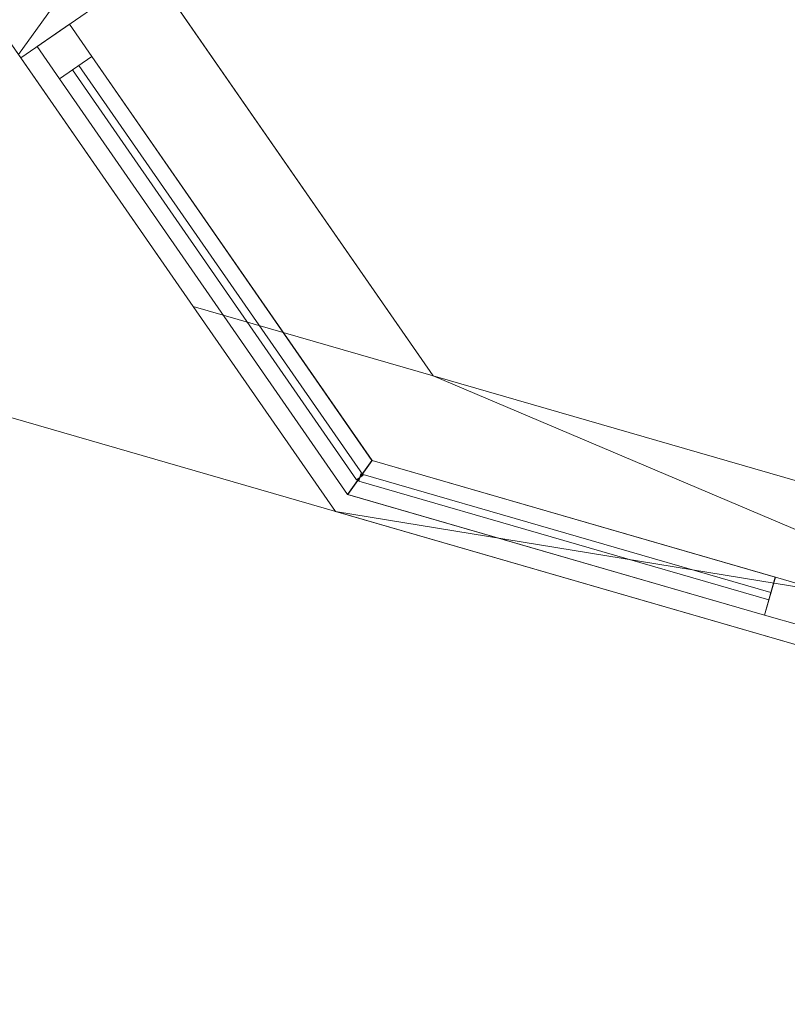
# Model space of a CAD drawing. Header units: millimetres. Extents: x -430348 to -225823, y -86243 to 5084.
# Tile 913 of 1056: x -299013 to -298038, y -76951 to -75700. Entities that reach past the tile are written whole.
import ezdxf

# ---------------------------------------------------------------- set-up
doc = ezdxf.new("R2010")
doc.units = ezdxf.units.MM
for name, color, linetype, lineweight in [('A-GLAZ-CURT', 52, 'Continuous', 9), ('A-GLAZ-CWMG', 51, 'Continuous', 9), ('A-ROOF', 132, 'Continuous', 9), ('A-WALL', 113, 'Continuous', 9)]:
    doc.layers.add(name, color=color, linetype=linetype, lineweight=lineweight)

# ---------------------------------------------------------------- blocks, each defined once
blk = doc.blocks.new('System Panel - Glazed-1638083-_3D_ Copy 1')
at = {"layer": 'A-GLAZ-CURT', "transparency": 33554471}
mesh = blk.add_polyface(dxfattribs=at)
corners = [(-270.9, 5), (-270.9, 5, 865), (270.9, 5, 865), (270.9, 5)]
mesh.append_faces([[corners[k] for k in face] for face in [(2, 3, 0, 1)]])
mesh = blk.add_polyface(dxfattribs=at)
corners = [(270.9, -5), (-270.9, -5), (-270.9, 5), (270.9, 5)]
mesh.append_faces([[corners[k] for k in face] for face in [(3, 0, 1, 2)]])
mesh = blk.add_polyface(dxfattribs=at)
corners = [(-270.9, -5, 865), (270.9, -5, 865), (270.9, 5, 865), (-270.9, 5, 865)]
mesh.append_faces([[corners[k] for k in face] for face in [(3, 0, 1, 2)]])
mesh = blk.add_polyface(dxfattribs=at)
corners = [(-270.9, -5), (-270.9, -5, 865), (-270.9, 5, 865), (-270.9, 5)]
mesh.append_faces([[corners[k] for k in face] for face in [(0, 1, 2, 3)]])
mesh = blk.add_polyface(dxfattribs=at)
corners = [(270.9, -5, 865), (270.9, -5), (270.9, 5), (270.9, 5, 865)]
mesh.append_faces([[corners[k] for k in face] for face in [(0, 1, 2, 3)]])
mesh = blk.add_polyface(dxfattribs=at)
corners = [(-270.9, -5), (270.9, -5), (270.9, -5, 865), (-270.9, -5, 865)]
mesh.append_faces([[corners[k] for k in face] for face in [(2, 3, 0, 1)]])
blk = doc.blocks.new('Rectangular Mullion - 50mm x 50mm-1638591-_3D_ Copy 1')
at = {"layer": 'A-GLAZ-CWMG'}
mesh = blk.add_polyface(dxfattribs=at)
corners = [(0, 25, -541.8), (0, -25, -541.8), (-50, -25, -541.8), (-50, 25, -541.8)]
mesh.append_faces([[corners[k] for k in face] for face in [(0, 1, 2, 3)]])
mesh = blk.add_polyface(dxfattribs=at)
corners = [(-50, 25, 8.9), (0, 25, 8.9), (0, 25, -541.8), (-50, 25, -541.8)]
mesh.append_faces([[corners[k] for k in face] for face in [(0, 1, 2, 3)]])
mesh = blk.add_polyface(dxfattribs=at)
corners = [(-50, -25, -8.9), (-50, 25, 8.9), (-50, 25, -541.8), (-50, -25, -541.8)]
mesh.append_faces([[corners[k] for k in face] for face in [(0, 1, 2, 3)]])
mesh = blk.add_polyface(dxfattribs=at)
corners = [(0, 25, 8.9), (-50, 25, 8.9), (-50, -25, -8.9), (0, -25, -8.9)]
mesh.append_faces([[corners[k] for k in face] for face in [(3, 0, 1, 2)]])
mesh = blk.add_polyface(dxfattribs=at)
corners = [(0, 25, 8.9), (0, -25, -8.9), (0, -25, -541.8), (0, 25, -541.8)]
mesh.append_faces([[corners[k] for k in face] for face in [(3, 0, 1, 2)]])
mesh = blk.add_polyface(dxfattribs=at)
corners = [(0, -25, -8.9), (-50, -25, -8.9), (-50, -25, -541.8), (0, -25, -541.8)]
mesh.append_faces([[corners[k] for k in face] for face in [(3, 0, 1, 2)]])
blk = doc.blocks.new('System Panel - Glazed-1638084-_3D_ Copy 1')
at = {"layer": 'A-GLAZ-CURT', "transparency": 33554471}
mesh = blk.add_polyface(dxfattribs=at)
corners = [(-270.9, 5), (-270.9, 5, 325), (270.9, 5, 325), (270.9, 5)]
mesh.append_faces([[corners[k] for k in face] for face in [(2, 3, 0, 1)]])
mesh = blk.add_polyface(dxfattribs=at)
corners = [(270.9, -5), (-270.9, -5), (-270.9, 5), (270.9, 5)]
mesh.append_faces([[corners[k] for k in face] for face in [(3, 0, 1, 2)]])
mesh = blk.add_polyface(dxfattribs=at)
corners = [(-270.9, -5, 325), (270.9, -5, 325), (270.9, 5, 325), (-270.9, 5, 325)]
mesh.append_faces([[corners[k] for k in face] for face in [(3, 0, 1, 2)]])
mesh = blk.add_polyface(dxfattribs=at)
corners = [(-270.9, -5), (-270.9, -5, 325), (-270.9, 5, 325), (-270.9, 5)]
mesh.append_faces([[corners[k] for k in face] for face in [(3, 0, 1, 2)]])
mesh = blk.add_polyface(dxfattribs=at)
corners = [(270.9, -5, 325), (270.9, -5), (270.9, 5), (270.9, 5, 325)]
mesh.append_faces([[corners[k] for k in face] for face in [(3, 0, 1, 2)]])
mesh = blk.add_polyface(dxfattribs=at)
corners = [(-270.9, -5), (270.9, -5), (270.9, -5, 325), (-270.9, -5, 325)]
mesh.append_faces([[corners[k] for k in face] for face in [(2, 3, 0, 1)]])
blk = doc.blocks.new('Rectangular Mullion - 50mm x 50mm-1638593-_3D_ Copy 1')
at = {"layer": 'A-GLAZ-CWMG'}
mesh = blk.add_polyface(dxfattribs=at)
corners = [(25, 25), (-25, 25), (-25, -25), (25, -25)]
mesh.append_faces([[corners[k] for k in face] for face in [(2, 3, 0, 1)]])
mesh = blk.add_polyface(dxfattribs=at)
corners = [(-25, 25), (25, 25), (25, 25, -550.7), (-25, 25, -550.7)]
mesh.append_faces([[corners[k] for k in face] for face in [(3, 0, 1, 2)]])
mesh = blk.add_polyface(dxfattribs=at)
corners = [(-25, -25), (-25, 25), (-25, 25, -550.7), (-25, -25, -533)]
mesh.append_faces([[corners[k] for k in face] for face in [(3, 0, 1, 2)]])
mesh = blk.add_polyface(dxfattribs=at)
corners = [(25, 25, -550.7), (25, -25, -533), (-25, -25, -533), (-25, 25, -550.7)]
mesh.append_faces([[corners[k] for k in face] for face in [(3, 0, 1, 2)]])
mesh = blk.add_polyface(dxfattribs=at)
corners = [(25, 25), (25, -25), (25, -25, -533), (25, 25, -550.7)]
mesh.append_faces([[corners[k] for k in face] for face in [(0, 1, 2, 3)]])
mesh = blk.add_polyface(dxfattribs=at)
corners = [(25, -25), (-25, -25), (-25, -25, -533), (25, -25, -533)]
mesh.append_faces([[corners[k] for k in face] for face in [(0, 1, 2, 3)]])
blk = doc.blocks.new('System Panel - Glazed-1638085-_3D_ Copy 1')
at = {"layer": 'A-GLAZ-CURT', "transparency": 33554471}
mesh = blk.add_polyface(dxfattribs=at)
corners = [(-316.7, 5), (-316.7, 5, 865), (316.7, 5, 865), (316.7, 5)]
mesh.append_faces([[corners[k] for k in face] for face in [(2, 3, 0, 1)]])
mesh = blk.add_polyface(dxfattribs=at)
corners = [(316.7, -5), (-316.7, -5), (-316.7, 5), (316.7, 5)]
mesh.append_faces([[corners[k] for k in face] for face in [(3, 0, 1, 2)]])
mesh = blk.add_polyface(dxfattribs=at)
corners = [(-316.7, -5, 865), (316.7, -5, 865), (316.7, 5, 865), (-316.7, 5, 865)]
mesh.append_faces([[corners[k] for k in face] for face in [(3, 0, 1, 2)]])
mesh = blk.add_polyface(dxfattribs=at)
corners = [(-316.7, -5), (-316.7, -5, 865), (-316.7, 5, 865), (-316.7, 5)]
mesh.append_faces([[corners[k] for k in face] for face in [(0, 1, 2, 3)]])
mesh = blk.add_polyface(dxfattribs=at)
corners = [(316.7, -5, 865), (316.7, -5), (316.7, 5), (316.7, 5, 865)]
mesh.append_faces([[corners[k] for k in face] for face in [(0, 1, 2, 3)]])
mesh = blk.add_polyface(dxfattribs=at)
corners = [(-316.7, -5), (316.7, -5), (316.7, -5, 865), (-316.7, -5, 865)]
mesh.append_faces([[corners[k] for k in face] for face in [(3, 0, 1, 2)]])
blk = doc.blocks.new('Rectangular Mullion - 50mm x 50mm-1638596-_3D_ Copy 1')
at = {"layer": 'A-GLAZ-CWMG'}
mesh = blk.add_polyface(dxfattribs=at)
corners = [(0, 25), (-50, 25), (-50, -25), (0, -25)]
mesh.append_faces([[corners[k] for k in face] for face in [(2, 3, 0, 1)]])
mesh = blk.add_polyface(dxfattribs=at)
corners = [(-50, 25), (0, 25), (0, 25, -624.5), (-50, 25, -624.5)]
mesh.append_faces([[corners[k] for k in face] for face in [(0, 1, 2, 3)]])
mesh = blk.add_polyface(dxfattribs=at)
corners = [(-50, -25), (-50, 25), (-50, 25, -624.5), (-50, -25, -642.3)]
mesh.append_faces([[corners[k] for k in face] for face in [(0, 1, 2, 3)]])
mesh = blk.add_polyface(dxfattribs=at)
corners = [(0, 25, -624.5), (0, -25, -642.3), (-50, -25, -642.3), (-50, 25, -624.5)]
mesh.append_faces([[corners[k] for k in face] for face in [(1, 2, 3, 0)]])
mesh = blk.add_polyface(dxfattribs=at)
corners = [(0, 25), (0, -25), (0, -25, -642.3), (0, 25, -624.5)]
mesh.append_faces([[corners[k] for k in face] for face in [(3, 0, 1, 2)]])
mesh = blk.add_polyface(dxfattribs=at)
corners = [(0, -25), (-50, -25), (-50, -25, -642.3), (0, -25, -642.3)]
mesh.append_faces([[corners[k] for k in face] for face in [(0, 1, 2, 3)]])
blk = doc.blocks.new('Rectangular Mullion - 50mm x 50mm-225206-_3D_ Copy 1')
at = {"layer": 'A-GLAZ-CWMG'}
mesh = blk.add_polyface(dxfattribs=at)
corners = [(0, 25), (-50, 25), (-50, -25), (0, -25)]
mesh.append_faces([[corners[k] for k in face] for face in [(2, 3, 0, 1)]])
mesh = blk.add_polyface(dxfattribs=at)
corners = [(-50, 25), (0, 25), (0, 25, -940), (-50, 25, -940)]
mesh.append_faces([[corners[k] for k in face] for face in [(3, 0, 1, 2)]])
mesh = blk.add_polyface(dxfattribs=at)
corners = [(-50, -25), (-50, 25), (-50, 25, -940), (-50, -25, -940)]
mesh.append_faces([[corners[k] for k in face] for face in [(3, 0, 1, 2)]])
mesh = blk.add_polyface(dxfattribs=at)
corners = [(0, 25), (0, -25), (0, -25, -940), (0, 25, -940)]
mesh.append_faces([[corners[k] for k in face] for face in [(3, 0, 1, 2)]])
mesh = blk.add_polyface(dxfattribs=at)
corners = [(0, -25), (-50, -25), (-50, -25, -940), (0, -25, -940)]
mesh.append_faces([[corners[k] for k in face] for face in [(3, 0, 1, 2)]])
blk = doc.blocks.new('Rectangular Mullion - 50mm x 50mm-1638592-_3D_ Copy 1')
at = {"layer": 'A-GLAZ-CWMG'}
mesh = blk.add_polyface(dxfattribs=at)
corners = [(0, 25, -633.4), (0, -25, -633.4), (-50, -25, -633.4), (-50, 25, -633.4)]
mesh.append_faces([[corners[k] for k in face] for face in [(0, 1, 2, 3)]])
mesh = blk.add_polyface(dxfattribs=at)
corners = [(-50, 25, -8.9), (0, 25, -8.9), (0, 25, -633.4), (-50, 25, -633.4)]
mesh.append_faces([[corners[k] for k in face] for face in [(0, 1, 2, 3)]])
mesh = blk.add_polyface(dxfattribs=at)
corners = [(-50, -25, 8.9), (-50, 25, -8.9), (-50, 25, -633.4), (-50, -25, -633.4)]
mesh.append_faces([[corners[k] for k in face] for face in [(3, 0, 1, 2)]])
mesh = blk.add_polyface(dxfattribs=at)
corners = [(0, 25, -8.9), (-50, 25, -8.9), (-50, -25, 8.9), (0, -25, 8.9)]
mesh.append_faces([[corners[k] for k in face] for face in [(1, 2, 3, 0)]])
mesh = blk.add_polyface(dxfattribs=at)
corners = [(0, 25, -8.9), (0, -25, 8.9), (0, -25, -633.4), (0, 25, -633.4)]
mesh.append_faces([[corners[k] for k in face] for face in [(0, 1, 2, 3)]])
mesh = blk.add_polyface(dxfattribs=at)
corners = [(0, -25, 8.9), (-50, -25, 8.9), (-50, -25, -633.4), (0, -25, -633.4)]
mesh.append_faces([[corners[k] for k in face] for face in [(0, 1, 2, 3)]])
blk = doc.blocks.new('System Panel - Glazed-1638086-_3D_ Copy 1')
at = {"layer": 'A-GLAZ-CURT', "transparency": 33554471}
mesh = blk.add_polyface(dxfattribs=at)
corners = [(-316.7, 5), (-316.7, 5, 325), (316.7, 5, 325), (316.7, 5)]
mesh.append_faces([[corners[k] for k in face] for face in [(2, 3, 0, 1)]])
mesh = blk.add_polyface(dxfattribs=at)
corners = [(316.7, -5), (-316.7, -5), (-316.7, 5), (316.7, 5)]
mesh.append_faces([[corners[k] for k in face] for face in [(3, 0, 1, 2)]])
mesh = blk.add_polyface(dxfattribs=at)
corners = [(-316.7, -5, 325), (316.7, -5, 325), (316.7, 5, 325), (-316.7, 5, 325)]
mesh.append_faces([[corners[k] for k in face] for face in [(3, 0, 1, 2)]])
mesh = blk.add_polyface(dxfattribs=at)
corners = [(-316.7, -5), (-316.7, -5, 325), (-316.7, 5, 325), (-316.7, 5)]
mesh.append_faces([[corners[k] for k in face] for face in [(3, 0, 1, 2)]])
mesh = blk.add_polyface(dxfattribs=at)
corners = [(316.7, -5, 325), (316.7, -5), (316.7, 5), (316.7, 5, 325)]
mesh.append_faces([[corners[k] for k in face] for face in [(3, 0, 1, 2)]])
mesh = blk.add_polyface(dxfattribs=at)
corners = [(-316.7, -5), (316.7, -5), (316.7, -5, 325), (-316.7, -5, 325)]
mesh.append_faces([[corners[k] for k in face] for face in [(3, 0, 1, 2)]])
blk = doc.blocks.new('Rectangular Mullion - 50mm x 50mm-224759-_3D_ Copy 1')
at = {"layer": 'A-GLAZ-CWMG'}
mesh = blk.add_polyface(dxfattribs=at)
corners = [(0, 25, -400), (0, -25, -400), (-50, -25, -400), (-50, 25, -400)]
mesh.append_faces([[corners[k] for k in face] for face in [(0, 1, 2, 3)]])
mesh = blk.add_polyface(dxfattribs=at)
corners = [(-50, 25), (0, 25), (0, 25, -400), (-50, 25, -400)]
mesh.append_faces([[corners[k] for k in face] for face in [(3, 0, 1, 2)]])
mesh = blk.add_polyface(dxfattribs=at)
corners = [(-50, -25), (-50, 25), (-50, 25, -400), (-50, -25, -400)]
mesh.append_faces([[corners[k] for k in face] for face in [(3, 0, 1, 2)]])
mesh = blk.add_polyface(dxfattribs=at)
corners = [(0, 25), (0, -25), (0, -25, -400), (0, 25, -400)]
mesh.append_faces([[corners[k] for k in face] for face in [(3, 0, 1, 2)]])
mesh = blk.add_polyface(dxfattribs=at)
corners = [(0, -25), (-50, -25), (-50, -25, -400), (0, -25, -400)]
mesh.append_faces([[corners[k] for k in face] for face in [(3, 0, 1, 2)]])
blk = doc.blocks.new('Rectangular Mullion - 50mm x 50mm-1638594-_3D_ Copy 1')
at = {"layer": 'A-GLAZ-CWMG'}
mesh = blk.add_polyface(dxfattribs=at)
corners = [(25, 25), (-25, 25), (-25, -25), (25, -25)]
mesh.append_faces([[corners[k] for k in face] for face in [(2, 3, 0, 1)]])
mesh = blk.add_polyface(dxfattribs=at)
corners = [(-25, 25), (25, 25), (25, 25, -624.5), (-25, 25, -624.5)]
mesh.append_faces([[corners[k] for k in face] for face in [(0, 1, 2, 3)]])
mesh = blk.add_polyface(dxfattribs=at)
corners = [(-25, -25), (-25, 25), (-25, 25, -624.5), (-25, -25, -642.3)]
mesh.append_faces([[corners[k] for k in face] for face in [(0, 1, 2, 3)]])
mesh = blk.add_polyface(dxfattribs=at)
corners = [(25, 25, -624.5), (25, -25, -642.3), (-25, -25, -642.3), (-25, 25, -624.5)]
mesh.append_faces([[corners[k] for k in face] for face in [(1, 2, 3, 0)]])
mesh = blk.add_polyface(dxfattribs=at)
corners = [(25, 25), (25, -25), (25, -25, -642.3), (25, 25, -624.5)]
mesh.append_faces([[corners[k] for k in face] for face in [(3, 0, 1, 2)]])
mesh = blk.add_polyface(dxfattribs=at)
corners = [(25, -25), (-25, -25), (-25, -25, -642.3), (25, -25, -642.3)]
mesh.append_faces([[corners[k] for k in face] for face in [(0, 1, 2, 3)]])
blk = doc.blocks.new('Rectangular Mullion - 50mm x 50mm-1638595-_3D_ Copy 1')
at = {"layer": 'A-GLAZ-CWMG'}
mesh = blk.add_polyface(dxfattribs=at)
corners = [(0, 25), (-50, 25), (-50, -25), (0, -25)]
mesh.append_faces([[corners[k] for k in face] for face in [(2, 3, 0, 1)]])
mesh = blk.add_polyface(dxfattribs=at)
corners = [(-50, 25), (0, 25), (0, 25, -550.7), (-50, 25, -550.7)]
mesh.append_faces([[corners[k] for k in face] for face in [(0, 1, 2, 3)]])
mesh = blk.add_polyface(dxfattribs=at)
corners = [(-50, -25), (-50, 25), (-50, 25, -550.7), (-50, -25, -533)]
mesh.append_faces([[corners[k] for k in face] for face in [(3, 0, 1, 2)]])
mesh = blk.add_polyface(dxfattribs=at)
corners = [(0, 25, -550.7), (0, -25, -533), (-50, -25, -533), (-50, 25, -550.7)]
mesh.append_faces([[corners[k] for k in face] for face in [(3, 0, 1, 2)]])
mesh = blk.add_polyface(dxfattribs=at)
corners = [(0, 25), (0, -25), (0, -25, -533), (0, 25, -550.7)]
mesh.append_faces([[corners[k] for k in face] for face in [(0, 1, 2, 3)]])
mesh = blk.add_polyface(dxfattribs=at)
corners = [(0, -25), (-50, -25), (-50, -25, -533), (0, -25, -533)]
mesh.append_faces([[corners[k] for k in face] for face in [(0, 1, 2, 3)]])
blk = doc.blocks.new('Rectangular Mullion - 50mm x 50mm-543962-_3D_ Copy 1')
at = {"layer": 'A-GLAZ-CWMG'}
mesh = blk.add_polyface(dxfattribs=at)
corners = [(25, 25), (-25, 25), (-25, -25), (25, -25)]
mesh.append_faces([[corners[k] for k in face] for face in [(2, 3, 0, 1)]])
mesh = blk.add_polyface(dxfattribs=at)
corners = [(-25, 25), (25, 25), (25, 25, -940), (-25, 25, -940)]
mesh.append_faces([[corners[k] for k in face] for face in [(0, 1, 2, 3)]])
mesh = blk.add_polyface(dxfattribs=at)
corners = [(-25, -25), (-25, 25), (-25, 25, -940), (-25, -25, -940)]
mesh.append_faces([[corners[k] for k in face] for face in [(0, 1, 2, 3)]])
mesh = blk.add_polyface(dxfattribs=at)
corners = [(25, 25), (25, -25), (25, -25, -940), (25, 25, -940)]
mesh.append_faces([[corners[k] for k in face] for face in [(0, 1, 2, 3)]])
mesh = blk.add_polyface(dxfattribs=at)
corners = [(25, -25), (-25, -25), (-25, -25, -940), (25, -25, -940)]
mesh.append_faces([[corners[k] for k in face] for face in [(0, 1, 2, 3)]])
blk = doc.blocks.new('Rectangular Mullion - 50mm x 50mm-353556-_3D_ Copy 1')
at = {"layer": 'A-GLAZ-CWMG'}
mesh = blk.add_polyface(dxfattribs=at)
corners = [(25, 25, -400), (25, -25, -400), (-25, -25, -400), (-25, 25, -400)]
mesh.append_faces([[corners[k] for k in face] for face in [(0, 1, 2, 3)]])
mesh = blk.add_polyface(dxfattribs=at)
corners = [(-25, 25), (25, 25), (25, 25, -400), (-25, 25, -400)]
mesh.append_faces([[corners[k] for k in face] for face in [(3, 0, 1, 2)]])
mesh = blk.add_polyface(dxfattribs=at)
corners = [(-25, -25), (-25, 25), (-25, 25, -400), (-25, -25, -400)]
mesh.append_faces([[corners[k] for k in face] for face in [(3, 0, 1, 2)]])
mesh = blk.add_polyface(dxfattribs=at)
corners = [(25, 25), (25, -25), (25, -25, -400), (25, 25, -400)]
mesh.append_faces([[corners[k] for k in face] for face in [(3, 0, 1, 2)]])
mesh = blk.add_polyface(dxfattribs=at)
corners = [(25, -25), (-25, -25), (-25, -25, -400), (25, -25, -400)]
mesh.append_faces([[corners[k] for k in face] for face in [(3, 0, 1, 2)]])

msp = doc.modelspace()

# ---------------------------------------------------------------- block references
at = {"layer": 'A-GLAZ-CURT', "transparency": 33554471}
for name, p, rotation in [('System Panel - Glazed-1638085-_3D_ Copy 1', (-298761.4, -76021.8, 63320), 124.7167870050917), ('System Panel - Glazed-1638086-_3D_ Copy 1', (-298761.4, -76021.8, 64235), 124.7167870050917), ('System Panel - Glazed-1638085-_3D_ Copy 1', (-298761.4, -76021.8, 60900), 124.7167870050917), ('System Panel - Glazed-1638086-_3D_ Copy 1', (-298761.4, -76021.8, 61815), 124.7167870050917), ('System Panel - Glazed-1638083-_3D_ Copy 1', (-298320.8, -76357.4, 63320), 343.8583935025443), ('System Panel - Glazed-1638084-_3D_ Copy 1', (-298320.8, -76357.4, 64235), 343.8583935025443), ('System Panel - Glazed-1638083-_3D_ Copy 1', (-298320.8, -76357.4, 60900), 343.8583935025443), ('System Panel - Glazed-1638084-_3D_ Copy 1', (-298320.8, -76357.4, 61815), 343.8583935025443)]:
    msp.add_blockref(name, p, dxfattribs=dict(at, rotation=rotation))
at = {"layer": 'A-GLAZ-CWMG', "extrusion": (0, 0, -1)}
for name, p, rotation in [('Rectangular Mullion - 50mm x 50mm-225206-_3D_ Copy 1', (298970.2, -75720.3, -63270), 55.2832129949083), ('Rectangular Mullion - 50mm x 50mm-224759-_3D_ Copy 1', (298970.2, -75720.3, -64210), 55.2832129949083), ('Rectangular Mullion - 50mm x 50mm-225206-_3D_ Copy 1', (298970.2, -75720.3, -60850), 55.2832129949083), ('Rectangular Mullion - 50mm x 50mm-224759-_3D_ Copy 1', (298970.2, -75720.3, -61790), 55.2832129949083), ('Rectangular Mullion - 50mm x 50mm-543962-_3D_ Copy 1', (298036.5, -76439.7, -63270), 196.1416064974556), ('Rectangular Mullion - 50mm x 50mm-353556-_3D_ Copy 1', (298036.5, -76439.7, -64210), 196.1416064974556), ('Rectangular Mullion - 50mm x 50mm-543962-_3D_ Copy 1', (298036.5, -76439.7, -60850), 196.1416064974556), ('Rectangular Mullion - 50mm x 50mm-353556-_3D_ Copy 1', (298036.5, -76439.7, -61790), 196.1416064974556)]:
    msp.add_blockref(name, p, dxfattribs=dict(at, rotation=rotation))
at = {"layer": 'A-GLAZ-CWMG', "extrusion": (-0.56952, 0.821977, 0), "rotation": 90}
for name, p in [('Rectangular Mullion - 50mm x 50mm-1638596-_3D_ Copy 1', (288871, 64610, 107979.3)), ('Rectangular Mullion - 50mm x 50mm-1638594-_3D_ Copy 1', (288871, 64210, 107979.3)), ('Rectangular Mullion - 50mm x 50mm-1638596-_3D_ Copy 1', (288871, 62190, 107979.3)), ('Rectangular Mullion - 50mm x 50mm-1638594-_3D_ Copy 1', (288871, 61790, 107979.3))]:
    msp.add_blockref(name, p, dxfattribs=at)
at = {"layer": 'A-GLAZ-CWMG', "extrusion": (0.56952, -0.821977, 0), "rotation": 270}
for p in [(-288871, 63270, -107345.8), (-288871, 60850, -107345.8)]:
    msp.add_blockref('Rectangular Mullion - 50mm x 50mm-1638592-_3D_ Copy 1', p, dxfattribs=at)
at = {"layer": 'A-GLAZ-CWMG', "extrusion": (-0.960578, 0.278012, 0), "rotation": 270}
for p in [(156284, 63270, 265602.9), (156284, 60850, 265602.9)]:
    msp.add_blockref('Rectangular Mullion - 50mm x 50mm-1638591-_3D_ Copy 1', p, dxfattribs=at)
at = {"layer": 'A-GLAZ-CWMG', "extrusion": (0.960578, -0.278012, 0), "rotation": 90}
for name, p in [('Rectangular Mullion - 50mm x 50mm-1638593-_3D_ Copy 1', (-156284, 64210, -265061)), ('Rectangular Mullion - 50mm x 50mm-1638593-_3D_ Copy 1', (-156284, 61790, -265061)), ('Rectangular Mullion - 50mm x 50mm-1638595-_3D_ Copy 1', (-156284, 64610, -265061)), ('Rectangular Mullion - 50mm x 50mm-1638595-_3D_ Copy 1', (-156284, 62190, -265061))]:
    msp.add_blockref(name, p, dxfattribs=at)

# ---------------------------------------------------------------- meshes
at = {"layer": 'A-ROOF'}
mesh = msp.add_polyface(dxfattribs=at)
corners = [(-313663.7, -71968.9, 64610), (-309266.7, -69545.8, 67142.2), (-292360.5, -74438.8, 67142.2), (-289937.4, -78835.8, 64610)]
mesh.append_faces([[corners[k] for k in face] for face in [(3, 0, 1, 2)]])
mesh = msp.add_polyface(dxfattribs=at)
corners = [(-313663.7, -71968.9, 64732.8), (-289937.4, -78835.8, 64732.8), (-292360.5, -74438.8, 67265), (-309266.7, -69545.8, 67265)]
mesh.append_faces([[corners[k] for k in face] for face in [(3, 0, 1, 2)]])
mesh = msp.add_polyface(dxfattribs=at)
corners = [(-289937.4, -78835.8, 64610), (-289937.4, -78835.8, 64732.8), (-313663.7, -71968.9, 64732.8), (-313663.7, -71968.9, 64610)]
mesh.append_faces([[corners[k] for k in face] for face in [(1, 2, 3, 0)]])
at = {"layer": 'A-WALL'}
mesh = msp.add_polyface(dxfattribs=at)
corners = [(-299194.7, -75484.1, 59055.2), (-299014.3, -75744.6, 59055.2), (-298792.4, -76064.7, 59055.2), (-298792.4, -76064.7, 60850), (-299011.3, -75748.8, 60850), (-299011.3, -75748.8, 62190), (-298792.4, -76064.7, 62190), (-298792.4, -76064.7, 63270), (-299011.3, -75748.8, 63270), (-299011.3, -75748.8, 64610), (-298792.4, -76064.7, 64610), (-298792.4, -76064.7, 64752.7), (-299014.3, -75744.6, 64928), (-299194.7, -75484.1, 65070.7)]
mesh.append_faces([[corners[k] for k in face] for face in [(9, 12, 13, 8), (0, 4, 5)]], dxfattribs={"vtx0": -1, "vtx2": -1})
mesh.append_faces([[corners[k] for k in face] for face in [(4, 0, 1, 2)]], dxfattribs={"vtx0": -1, "vtx3": -1})
mesh.append_faces([[corners[k] for k in face] for face in [(11, 12, 9, 10), (3, 4, 2)]], dxfattribs={"vtx1": -1})
mesh.append_faces([[corners[k] for k in face] for face in [(13, 0, 5, 8)]], dxfattribs={"vtx1": -1, "vtx2": -1, "vtx3": -1})
mesh.append_faces([[corners[k] for k in face] for face in [(6, 7, 8, 5)]], dxfattribs={"vtx2": -1})
mesh = msp.add_polyface(dxfattribs=at)
corners = [(-298890.4, -75572.2, 59055.2), (-298488.1, -76152.8, 59055.2), (-298792.4, -76064.7, 59055.2), (-299014.3, -75744.6, 59055.2), (-299194.7, -75484.1, 59055.2)]
mesh.append_faces([[corners[k] for k in face] for face in [(3, 4, 0)]], dxfattribs={"vtx2": -1})
mesh.append_faces([[corners[k] for k in face] for face in [(0, 1, 2, 3)]], dxfattribs={"vtx3": -1})
mesh = msp.add_polyface(dxfattribs=at)
corners = [(-298488.1, -76152.8, 64752.7), (-298890.4, -75572.2, 65070.7), (-299194.7, -75484.1, 65070.7), (-299014.3, -75744.6, 64928), (-298792.4, -76064.7, 64752.7)]
mesh.append_faces([[corners[k] for k in face] for face in [(2, 3, 1)]], dxfattribs={"vtx1": -1})
mesh.append_faces([[corners[k] for k in face] for face in [(4, 0, 1, 3)]], dxfattribs={"vtx2": -1})
mesh = msp.add_polyface(dxfattribs=at)
corners = [(-298488.1, -76152.8, 59055.2), (-298890.4, -75572.2, 59055.2), (-298890.4, -75572.2, 65070.7), (-298488.1, -76152.8, 64752.7), (-298488.1, -76152.8, 64610), (-298846.9, -75634.9, 64610), (-298846.9, -75634.9, 63270), (-298488.1, -76152.8, 63270), (-298488.1, -76152.8, 62190), (-298846.9, -75634.9, 62190), (-298846.9, -75634.9, 60850), (-298488.1, -76152.8, 60850)]
mesh.append_faces([[corners[k] for k in face] for face in [(2, 5, 6, 9)]], dxfattribs={"vtx0": -1, "vtx2": -1, "vtx3": -1})
mesh.append_faces([[corners[k] for k in face] for face in [(9, 10, 1, 2)]], dxfattribs={"vtx1": -1, "vtx3": -1})
mesh.append_faces([[corners[k] for k in face] for face in [(3, 4, 5, 2)]], dxfattribs={"vtx2": -1})
mesh.append_faces([[corners[k] for k in face] for face in [(10, 11, 0, 1), (6, 7, 8, 9)]], dxfattribs={"vtx3": -1})
mesh = msp.add_polyface(dxfattribs=at)
corners = [(-299011.3, -75748.8, 64610), (-298846.9, -75634.9, 64610), (-298488.1, -76152.8, 64610), (-298792.4, -76064.7, 64610)]
mesh.append_faces([[corners[k] for k in face] for face in [(3, 0, 1, 2)]])
mesh = msp.add_polyface(dxfattribs=at)
corners = [(-298846.9, -75634.9, 64610), (-299011.3, -75748.8, 64610), (-299011.3, -75748.8, 63270), (-298846.9, -75634.9, 63270)]
mesh.append_faces([[corners[k] for k in face] for face in [(1, 2, 3, 0)]])
mesh = msp.add_polyface(dxfattribs=at)
corners = [(-298846.9, -75634.9, 63270), (-299011.3, -75748.8, 63270), (-298792.4, -76064.7, 63270), (-298488.1, -76152.8, 63270)]
mesh.append_faces([[corners[k] for k in face] for face in [(0, 1, 2, 3)]])
mesh = msp.add_polyface(dxfattribs=at)
corners = [(-299011.3, -75748.8, 62190), (-298846.9, -75634.9, 62190), (-298488.1, -76152.8, 62190), (-298792.4, -76064.7, 62190)]
mesh.append_faces([[corners[k] for k in face] for face in [(3, 0, 1, 2)]])
mesh = msp.add_polyface(dxfattribs=at)
corners = [(-298846.9, -75634.9, 62190), (-299011.3, -75748.8, 62190), (-299011.3, -75748.8, 60850), (-298846.9, -75634.9, 60850)]
mesh.append_faces([[corners[k] for k in face] for face in [(1, 2, 3, 0)]])
mesh = msp.add_polyface(dxfattribs=at)
corners = [(-298846.9, -75634.9, 60850), (-299011.3, -75748.8, 60850), (-298792.4, -76064.7, 60850), (-298488.1, -76152.8, 60850)]
mesh.append_faces([[corners[k] for k in face] for face in [(0, 1, 2, 3)]])
mesh = msp.add_polyface(dxfattribs=at)
corners = [(-296652.7, -76684, 59055.2), (-296957.1, -76595.9, 59055.2), (-298488.1, -76152.8, 59055.2), (-298792.4, -76064.7, 59055.2), (-298792.4, -76064.7, 60850), (-298488.1, -76152.8, 60850), (-296957.1, -76595.9, 60850), (-296652.7, -76684, 60850), (-296652.7, -76684, 62190), (-296957.1, -76595.9, 62190), (-298488.1, -76152.8, 62190), (-298792.4, -76064.7, 62190), (-298792.4, -76064.7, 63270), (-298488.1, -76152.8, 63270), (-296957.1, -76595.9, 63270), (-296652.7, -76684, 63270), (-298792.4, -76064.7, 64752.7), (-298488.1, -76152.8, 64752.7), (-296957.1, -76595.9, 64752.7), (-296652.7, -76684, 64752.7), (-296652.7, -76684, 64610), (-296957.1, -76595.9, 64610), (-298488.1, -76152.8, 64610), (-298792.4, -76064.7, 64610)]
mesh.append_faces([[corners[k] for k in face] for face in [(13, 10, 11, 12), (17, 22, 23, 16)]], dxfattribs={"vtx0": -1})
mesh.append_faces([[corners[k] for k in face] for face in [(14, 9, 10, 13), (18, 21, 22, 17)]], dxfattribs={"vtx0": -1, "vtx2": -1})
mesh.append_faces([[corners[k] for k in face] for face in [(8, 9, 14, 15), (20, 21, 18, 19)]], dxfattribs={"vtx1": -1})
mesh.append_faces([[corners[k] for k in face] for face in [(5, 6, 1, 2)]], dxfattribs={"vtx1": -1, "vtx3": -1})
mesh.append_faces([[corners[k] for k in face] for face in [(7, 0, 1, 6)]], dxfattribs={"vtx2": -1})
mesh.append_faces([[corners[k] for k in face] for face in [(2, 3, 4, 5)]], dxfattribs={"vtx3": -1})
mesh = msp.add_polyface(dxfattribs=at)
corners = [(-296944.4, -76807.8, 59055.2), (-298612, -76325.2, 59055.2), (-298792.4, -76064.7, 59055.2), (-298488.1, -76152.8, 59055.2), (-296957.1, -76595.9, 59055.2), (-296652.7, -76684, 59055.2)]
mesh.append_faces([[corners[k] for k in face] for face in [(3, 0, 1, 2), (0, 3, 4, 5)]], dxfattribs={"vtx0": -1})
mesh = msp.add_polyface(dxfattribs=at)
corners = [(-298792.4, -76064.7, 59055.2), (-298612, -76325.2, 59055.2), (-298612, -76325.2, 60850), (-298792.4, -76064.7, 60850), (-298792.4, -76064.7, 62190), (-298612, -76325.2, 62190), (-298612, -76325.2, 63270), (-298792.4, -76064.7, 63270), (-298612, -76325.2, 64610), (-298792.4, -76064.7, 64752.7), (-298792.4, -76064.7, 64610)]
mesh.append_faces([[corners[k] for k in face] for face in [(3, 0, 1, 2), (6, 7, 4, 5), (9, 10, 8)]])
mesh = msp.add_polyface(dxfattribs=at)
corners = [(-296652.7, -76684, 64610), (-296944.4, -76807.8, 64610), (-298612, -76325.2, 64610), (-298792.4, -76064.7, 64610), (-298488.1, -76152.8, 64610), (-296957.1, -76595.9, 64610)]
mesh.append_faces([[corners[k] for k in face] for face in [(4, 1, 2, 3)]], dxfattribs={"vtx0": -1})
mesh.append_faces([[corners[k] for k in face] for face in [(5, 0, 1, 4)]], dxfattribs={"vtx2": -1})
mesh = msp.add_polyface(dxfattribs=at)
corners = [(-296944.4, -76807.8, 63270), (-296652.7, -76684, 63270), (-296957.1, -76595.9, 63270), (-298488.1, -76152.8, 63270), (-298792.4, -76064.7, 63270), (-298612, -76325.2, 63270)]
mesh.append_faces([[corners[k] for k in face] for face in [(2, 5, 0, 1)]], dxfattribs={"vtx0": -1})
mesh.append_faces([[corners[k] for k in face] for face in [(3, 4, 5, 2)]], dxfattribs={"vtx2": -1})
mesh = msp.add_polyface(dxfattribs=at)
corners = [(-298792.4, -76064.7, 60850), (-298612, -76325.2, 60850), (-296944.4, -76807.8, 60850), (-296652.7, -76684, 60850), (-296957.1, -76595.9, 60850), (-298488.1, -76152.8, 60850)]
mesh.append_faces([[corners[k] for k in face] for face in [(2, 3, 4, 1), (5, 0, 1, 4)]], dxfattribs={"vtx2": -1})
mesh = msp.add_polyface(dxfattribs=at)
corners = [(-298612, -76325.2, 62190), (-298792.4, -76064.7, 62190), (-298488.1, -76152.8, 62190), (-296957.1, -76595.9, 62190), (-296652.7, -76684, 62190), (-296944.4, -76807.8, 62190)]
mesh.append_faces([[corners[k] for k in face] for face in [(0, 1, 2, 5), (3, 4, 5, 2)]], dxfattribs={"vtx2": -1})
mesh = msp.add_polyface(dxfattribs=at)
corners = [(-298612, -76325.2, 64610), (-296944.4, -76807.8, 64610), (-296652.7, -76684, 64752.7), (-296957.1, -76595.9, 64752.7), (-298488.1, -76152.8, 64752.7), (-298792.4, -76064.7, 64752.7)]
mesh.append_faces([[corners[k] for k in face] for face in [(4, 5, 0, 1), (1, 2, 3, 4)]], dxfattribs={"vtx3": -1})
mesh = msp.add_polyface(dxfattribs=at)
corners = [(-298792.4, -76064.7, 59055.2), (-298488.1, -76152.8, 59055.2), (-298488.1, -76152.8, 60850), (-298792.4, -76064.7, 60850), (-298488.1, -76152.8, 64610), (-298488.1, -76152.8, 64752.7), (-298792.4, -76064.7, 64752.7), (-298792.4, -76064.7, 64610), (-298488.1, -76152.8, 63270), (-298792.4, -76064.7, 63270), (-298792.4, -76064.7, 62190), (-298488.1, -76152.8, 62190)]
mesh.append_faces([[corners[k] for k in face] for face in [(0, 1, 2, 3), (7, 4, 5, 6), (10, 11, 8, 9)]])
mesh = msp.add_polyface(dxfattribs=at)
corners = [(-298612, -76325.2, 59055.2), (-296944.4, -76807.8, 59055.2), (-296944.4, -76807.8, 60850), (-298612, -76325.2, 60850), (-298612, -76325.2, 62190), (-296944.4, -76807.8, 62190), (-296944.4, -76807.8, 63270), (-298612, -76325.2, 63270)]
mesh.append_faces([[corners[k] for k in face] for face in [(3, 0, 1, 2), (7, 4, 5, 6)]])

doc.saveas('drawing.dxf')
